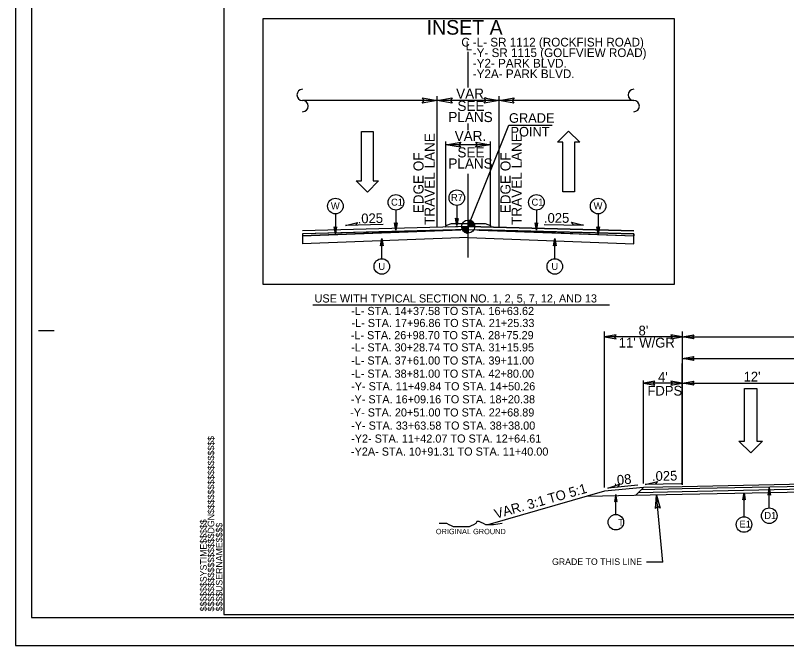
# Model space of a CAD drawing. Extents: x 958711 to 962106, y 831169 to 840840.
# Drawn here: x 958711 to 959329, y 839740 to 840245 of the extents above; entities that cross this region are included whole.
import ezdxf

# ---------------------------------------------------------------- set-up
doc = ezdxf.new("R2010")
doc.units = 0
for name, color, linetype in [('Old_Level_1', 7, 'Continuous'), ('Old_Level_11', 7, 'Continuous'), ('Old_Level_21', 7, 'Continuous'), ('Old_Level_3', 7, 'Continuous'), ('Prop Dimension Text', 7, 'Continuous'), ('Prop Lane Arrow CELL', 7, 'Continuous'), ('Prop Shade Light', 7, 'Continuous'), ('Sheet Plot Border Inside CELL', 7, 'Continuous'), ('Sheet Plot Border Outside CELL', 7, 'Continuous'), ('Sheet Typical CELL', 7, 'Continuous'), ('Typical ID Circle CELL', 7, 'Continuous'), ('Typical Terminator CELL', 7, 'Continuous'), ('Typical Text ID Circle CELL', 7, 'Continuous')]:
    doc.layers.add(name, color=color, linetype=linetype)

# ---------------------------------------------------------------- blocks, each defined once
blk = doc.blocks.new('Lane Arrow Through')
at = {"layer": 'Prop Lane Arrow CELL'}
for p, q in [((-3.15, 1.6), (-3.15, 3.1)), ((-3.15, 3.1), (0, 0)), ((-17.15, 1.6), (-3.15, 1.6)), ((-17.15, -1.7), (-17.15, 1.6)), ((0, 0), (-3.15, -3.2)), ((-3.15, -1.7), (-17.15, -1.7)), ((-3.15, -3.2), (-3.15, -1.7))]:
    blk.add_line(p, q, dxfattribs=at)

msp = doc.modelspace()

# ---------------------------------------------------------------- linework, layer by layer
at = {"layer": 'Old_Level_1'}
for p, q in [((959073.64, 840186.86), (959073.64, 840215.42)), ((959048.89, 840176.42), (958940.89, 840176.42)), ((959048.89, 840075.29), (959048.89, 840179.81)), ((959098.39, 840176.42), (959048.89, 840176.42)), ((959098.39, 840075.19), (959098.39, 840179.81)), ((959206.39, 840176.42), (959098.39, 840176.42)), ((959073.64, 840152.65), (959073.64, 840157.95)), ((959073.64, 840075.42), (959106.21, 840156.58)), ((959106.21, 840156.58), (959141.04, 840156.58)), ((959055.64, 840076.78), (959055.64, 840143.49)), ((959091.64, 840141.06), (959055.64, 840141.06)), ((959091.64, 840076.5), (959091.64, 840143.49)), ((959073.64, 840050.62), (959073.64, 840117.56)), ((959005.51, 840077), (958975.3, 840076.39)), ((959073.64, 840075.42), (959073.64, 840080.68)), ((959134.56, 840077.2), (959166.16, 840076.57)), ((959073.64, 840075.42), (958940.89, 840072.1)), ((959073.64, 840072.99), (958940.89, 840069.67)), ((959073.64, 840072.99), (958940.89, 840068.06)), ((959067.77, 840072.84), (959067.69, 840072.77)), ((959068.38, 840075.42), (959073.64, 840075.42)), ((959070.7, 840072.92), (959070.67, 840072.88)), ((959073.63, 840070.16), (959073.64, 840075.42)), ((959073.64, 840075.42), (959073.63, 840070.16)), ((959073.64, 840075.42), (959206.39, 840072.1)), ((959078.9, 840075.42), (959073.64, 840075.42)), ((959206.39, 840072.1), (959073.64, 840075.42)), ((959073.64, 840075.42), (959073.64, 840075.42)), ((959073.64, 840072.99), (959206.39, 840069.67)), ((959073.64, 840072.99), (959206.39, 840068.06)), ((959076.58, 840072.92), (959076.62, 840072.88)), ((959079.52, 840072.84), (959079.59, 840072.77)), ((959082.45, 840072.77), (959082.56, 840072.66)), ((958940.89, 840068.06), (958940.89, 840061.73)), ((959073.64, 840066.66), (958940.89, 840061.73)), ((959073.64, 840066.66), (959206.39, 840061.73)), ((959206.39, 840061.73), (959206.39, 840068.06)), ((958949.15, 840012.73), (959186.84, 840012.73)), ((959182.94, 839866.5), (959182.94, 839991.38)), ((959245.26, 839991.38), (959245.26, 839868.62)), ((959245.26, 839987.02), (959182.94, 839987.02)), ((959245.26, 839987.02), (959743.82, 839987.02)), ((959245.26, 839969.63), (959494.54, 839969.63)), ((959245.26, 839868.72), (959245.26, 839965.64)), ((959214.1, 839869.49), (959214.1, 839951.98)), ((959245.26, 839949.88), (959214.1, 839949.88)), ((959245.26, 839949.88), (959354.32, 839949.88)), ((959209.5, 839868.26), (959185.46, 839865.87)), ((959245.26, 839866.93), (959214.1, 839866.3)), ((959244.23, 839869.35), (959215.55, 839868.77)), ((959494.54, 839871.97), (959245.26, 839866.93)), ((959363.95, 839867.6), (959245.26, 839865.2)), ((959245.26, 839860.69), (959168.39, 839859.13)), ((959214.1, 839866.3), (959207.73, 839859.93)), ((959245.26, 839862.95), (959210.04, 839862.23)), ((959245.26, 839865.2), (959212.34, 839864.53)), ((959363.95, 839865.35), (959245.26, 839862.95)), ((959363.95, 839863.09), (959245.26, 839860.69)), ((959229.76, 839806.6), (959224.68, 839860.27)), ((959229.76, 839806.6), (959216.54, 839806.6))]:
    msp.add_line(p, q, dxfattribs=at)
for points in [[(958909.25, 840242.2), (959238.69, 840242.2), (959238.69, 840028.89), (958909.25, 840028.89)], [(959036.96, 840178.48), (959048.89, 840176.42), (959036.9, 840174.3), (959038.42, 840176.42)], [(959060.82, 840174.37), (959048.89, 840176.42), (959060.89, 840178.54), (959059.36, 840176.42)], [(959086.46, 840178.48), (959098.39, 840176.42), (959086.4, 840174.3), (959087.92, 840176.42)], [(959110.32, 840174.37), (959098.39, 840176.42), (959110.39, 840178.54), (959108.86, 840176.42)], [(959067.57, 840139.01), (959055.64, 840141.06), (959067.64, 840143.18), (959066.11, 840141.06)], [(959079.71, 840143.12), (959091.64, 840141.06), (959079.65, 840138.94), (959081.17, 840141.06)]]:
    msp.add_lwpolyline(points, close=True, dxfattribs=at)
for points in [[(959073.69, 840080.68), (959073.69, 840080.68), (959073.69, 840075.42)], [(959073.79, 840080.68), (959073.79, 840075.42)], [(959073.9, 840080.67), (959073.9, 840075.42)], [(959074, 840080.67), (959074, 840075.42)], [(959074.11, 840080.66), (959074.11, 840075.42)], [(959074.21, 840080.65), (959074.21, 840075.42)], [(959074.32, 840080.64), (959074.32, 840075.42)], [(959074.43, 840080.63), (959074.43, 840075.42)], [(959074.53, 840080.61), (959074.53, 840075.42)], [(959074.64, 840080.59), (959074.64, 840075.42)], [(959074.74, 840080.57), (959074.74, 840075.42)], [(959074.85, 840080.54), (959074.85, 840075.42)], [(959074.95, 840080.52), (959074.95, 840075.42)], [(959075.06, 840080.49), (959075.06, 840075.42)], [(959075.16, 840080.46), (959075.16, 840075.42)], [(959075.27, 840080.43), (959075.27, 840075.42)], [(959075.37, 840080.39), (959075.37, 840075.42)], [(959075.48, 840080.36), (959075.48, 840075.42)], [(959075.58, 840080.31), (959075.58, 840075.42)], [(959075.69, 840080.26), (959075.69, 840075.42)], [(959075.79, 840080.22), (959075.79, 840075.42)], [(959075.9, 840080.17), (959075.9, 840075.42)], [(959076, 840080.12), (959076, 840075.42)], [(959076.11, 840080.07), (959076.11, 840075.42)], [(959076.21, 840080.01), (959076.21, 840075.42)], [(959076.32, 840079.95), (959076.32, 840075.42)], [(959076.42, 840079.89), (959076.42, 840075.42)], [(959076.53, 840079.82), (959076.53, 840075.42)], [(959076.64, 840079.75), (959076.64, 840075.42)], [(959076.74, 840079.67), (959076.74, 840075.42)], [(959076.85, 840079.6), (959076.85, 840075.42)], [(959076.95, 840079.52), (959076.95, 840075.42)], [(959077.06, 840079.42), (959077.06, 840075.42)], [(959077.16, 840079.33), (959077.16, 840075.42)], [(959077.27, 840079.23), (959077.27, 840075.42)], [(959077.37, 840079.13), (959077.37, 840075.42)], [(959077.48, 840079.02), (959077.48, 840075.42)], [(959077.58, 840078.91), (959077.58, 840075.42)], [(959077.69, 840078.78), (959077.69, 840075.42)], [(959077.79, 840078.65), (959077.79, 840075.42)], [(959077.9, 840078.51), (959077.9, 840075.42)], [(959078, 840078.36), (959078, 840075.42)], [(959078.11, 840078.19), (959078.11, 840075.42)], [(959078.21, 840078.02), (959078.21, 840075.42)], [(959078.32, 840077.83), (959078.32, 840075.42)], [(959078.42, 840077.61), (959078.42, 840075.42)], [(959078.53, 840077.36), (959078.53, 840075.42)], [(959078.64, 840077.07), (959078.64, 840075.42)], [(959068.4, 840075.42), (959068.4, 840074.85)], [(959068.51, 840075.42), (959068.51, 840074.23)], [(959068.61, 840075.42), (959068.61, 840073.86)], [(959068.72, 840075.42), (959068.72, 840073.54)], [(959068.82, 840075.42), (959068.82, 840073.29)], [(959068.93, 840075.42), (959068.93, 840073.07)], [(959069.03, 840075.42), (959069.03, 840072.87)], [(959069.14, 840075.42), (959069.14, 840072.69)], [(959069.24, 840075.42), (959069.24, 840072.52)], [(959069.35, 840075.42), (959069.35, 840072.37)], [(959069.45, 840075.42), (959069.45, 840072.23)], [(959069.56, 840075.42), (959069.56, 840072.1)], [(959069.67, 840075.42), (959069.67, 840071.97)], [(959069.77, 840075.42), (959069.77, 840071.86)], [(959069.88, 840075.42), (959069.88, 840071.74)], [(959069.98, 840075.42), (959069.98, 840071.63)], [(959070.09, 840075.42), (959070.09, 840071.54)], [(959070.19, 840075.42), (959070.19, 840071.45)], [(959070.3, 840075.42), (959070.3, 840071.35)], [(959070.4, 840075.42), (959070.4, 840071.27)], [(959070.51, 840075.42), (959070.51, 840071.19)], [(959070.61, 840075.42), (959070.61, 840071.12)], [(959070.72, 840075.42), (959070.72, 840071.05)], [(959070.82, 840075.42), (959070.82, 840070.98)], [(959070.93, 840075.42), (959070.93, 840070.91)], [(959071.03, 840075.42), (959071.03, 840070.85)], [(959071.14, 840075.42), (959071.14, 840070.79)], [(959071.24, 840075.42), (959071.24, 840070.73)], [(959071.35, 840075.42), (959071.35, 840070.69)], [(959071.45, 840075.42), (959071.45, 840070.64)], [(959071.56, 840075.42), (959071.56, 840070.59)], [(959071.67, 840075.42), (959071.67, 840070.55)], [(959071.77, 840075.42), (959071.77, 840070.5)], [(959071.88, 840075.42), (959071.88, 840070.46)], [(959071.98, 840075.42), (959071.98, 840070.43)], [(959072.09, 840075.42), (959072.09, 840070.39)], [(959072.19, 840075.42), (959072.19, 840070.37)], [(959072.3, 840075.42), (959072.3, 840070.34)], [(959072.4, 840075.42), (959072.4, 840070.31)], [(959072.51, 840075.42), (959072.51, 840070.29)], [(959072.61, 840075.42), (959072.61, 840070.27)], [(959072.72, 840075.42), (959072.72, 840070.24)], [(959072.82, 840075.42), (959072.82, 840070.23)], [(959072.93, 840075.42), (959072.93, 840070.21)], [(959073.03, 840075.42), (959073.03, 840070.19)], [(959073.14, 840075.42), (959073.14, 840070.18)], [(959073.24, 840075.42), (959073.24, 840070.17)], [(959073.35, 840075.42), (959073.35, 840070.17)], [(959073.45, 840075.42), (959073.45, 840070.16)], [(959073.56, 840075.42), (959073.56, 840070.16), (959073.56, 840070.16)], [(959078.74, 840076.71), (959078.74, 840075.42)], [(959078.85, 840076.17), (959078.85, 840075.42)], [(959182.94, 839863.3), (959089.46, 839836.54)], [(959214.1, 839866.3), (959182.94, 839863.3)]]:
    msp.add_lwpolyline(points, dxfattribs=at)
msp.add_circle((959073.64, 840075.42), 5.26, dxfattribs=at)
for centre, radius, start, end in [((958940.89, 840180.92), 4.5, 90, 270), ((959206.39, 840180.92), 4.5, 90, 270), ((958940.89, 840171.92), 4.5, 270, 90), ((959206.39, 840171.92), 4.5, 270, 90), ((959073.64, 840075.42), 5.26, 359.99048, 89.99048), ((959073.64, 840075.42), 5.26, 179.99048, 269.99048)]:
    msp.add_arc(centre, radius, start, end, dxfattribs=at)
at = {"layer": 'Old_Level_11'}
for p, q in [((958975.3, 840076.39), (958985.05, 840078.82)), ((958985.05, 840078.82), (958983.32, 840076.55)), ((959158.16, 840076.73), (959156.42, 840078.99)), ((959156.42, 840078.99), (959166.16, 840076.57)), ((958983.32, 840076.55), (958975.3, 840076.39)), ((959166.16, 840076.57), (959158.16, 840076.73)), ((959185.46, 839865.87), (959194.99, 839869.06)), ((959194.99, 839869.06), (959193.43, 839866.66)), ((959215.55, 839868.77), (959225.3, 839871.2)), ((959223.57, 839868.93), (959215.55, 839868.77)), ((959225.3, 839871.2), (959223.57, 839868.93)), ((959193.43, 839866.66), (959185.46, 839865.87))]:
    msp.add_line(p, q, dxfattribs=at)
msp.add_lwpolyline([(959223.86, 839849.58), (959224.68, 839860.27), (959227.55, 839849.87), (959225.56, 839851.03)], close=True, dxfattribs=at)
at = {"layer": 'Old_Level_21'}
msp.add_lwpolyline([(959100.99, 839837.42), (959093.9, 839836.54), (959092.12, 839836.54), (959089.46, 839836.54), (959087.68, 839836.54), (959085.91, 839837.42), (959084.14, 839838.32), (959082.37, 839839.2), (959080.59, 839839.2), (959079.69, 839837.42), (959077.93, 839836.54), (959076.16, 839835.64), (959074.39, 839834.77), (959072.61, 839834.77), (959070.84, 839834.77), (959069.06, 839834.77), (959067.29, 839834.77), (959065.51, 839834.77), (959063.75, 839834.77), (959061.97, 839834.77), (959060.2, 839835.64), (959058.43, 839836.54), (959056.66, 839837.42), (959053.99, 839837.42), (959052.22, 839837.42), (959050.44, 839837.42)], dxfattribs=at)
at = {"layer": 'Old_Level_3'}
for p, q in [((959055.64, 840076.41), (959060.16, 840077.95)), ((959060.16, 840077.95), (959087.14, 840077.9)), ((959055.64, 840074.97), (959055.64, 840076.41)), ((959073.64, 840075.42), (959057.65, 840075.01)), ((959089.61, 840075.01), (959073.64, 840075.42))]:
    msp.add_line(p, q, dxfattribs=at)
msp.add_lwpolyline([(959055.64, 840074.97), (959055.64, 840076.41), (959060.16, 840077.95), (959087.14, 840077.9), (959091.64, 840076.36), (959091.64, 840074.97), (959073.64, 840075.42)], close=True, dxfattribs=at)
at = {"layer": 'Prop Lane Arrow CELL'}
for p, q in [((958988.25, 840112), (958988.25, 840151.69)), ((958988.25, 840151.69), (958997.61, 840151.69)), ((958997.61, 840151.69), (958997.61, 840112)), ((959145.21, 840142.94), (959154, 840151.87)), ((959154, 840151.87), (959163.07, 840142.94)), ((959149.46, 840142.94), (959145.21, 840142.94)), ((959149.46, 840103.25), (959149.46, 840142.94)), ((959163.07, 840142.94), (959158.82, 840142.94)), ((959158.82, 840142.94), (959158.82, 840103.25)), ((958993.07, 840103.07), (958984, 840112)), ((958984, 840112), (958988.25, 840112)), ((959001.86, 840112), (958993.07, 840103.07)), ((958997.61, 840112), (959001.86, 840112)), ((959158.82, 840103.25), (959149.46, 840103.25))]:
    msp.add_line(p, q, dxfattribs=at)
at = {"layer": 'Prop Shade Light'}
for p, q in [((959067.77, 840072.84), (958940.89, 840069.67)), ((958940.89, 840068.06), (959067.69, 840072.77)), ((959067.69, 840072.77), (959067.77, 840072.84)), ((959206.39, 840069.67), (959082.45, 840072.77)), ((959082.45, 840072.77), (959082.56, 840072.66)), ((959082.56, 840072.66), (959206.39, 840068.06)), ((958940.89, 840069.67), (958940.89, 840068.06)), ((958940.89, 840069.67), (958940.89, 840068.06)), ((959206.39, 840069.67), (959206.39, 840068.06)), ((959206.39, 840068.06), (959206.39, 840069.67))]:
    msp.add_line(p, q, dxfattribs=at)
at = {"layer": 'Sheet Plot Border Inside CELL'}
msp.add_lwpolyline([(960390.3, 840817.27), (958723.8, 840817.27), (958723.8, 839762.17), (960390.3, 839762.17)], close=True, dxfattribs=at)
at = {"layer": 'Sheet Plot Border Outside CELL'}
msp.add_lwpolyline([(960394.8, 840839.72), (958710.8, 840839.72), (958710.8, 839739.72), (960394.8, 839739.72)], close=True, dxfattribs=at)
at = {"layer": 'Sheet Typical CELL'}
for p, q in [((958729.3, 839992.22), (958741.8, 839992.22)), ((958877.8, 839764.72), (958877.8, 839764.72)), ((958877.8, 839764.72), (958877.8, 839764.72)), ((958877.8, 839764.72), (958877.8, 839764.72)), ((958877.8, 839764.72), (958877.8, 839764.72)), ((958877.8, 839764.72), (958877.8, 839764.72)), ((958877.8, 839764.72), (958877.8, 839764.72))]:
    msp.add_line(p, q, dxfattribs=at)
msp.add_lwpolyline([(960377.8, 840814.72), (958877.8, 840814.72), (958877.8, 839764.72), (960377.8, 839764.72)], close=True, dxfattribs=at)
msp.add_lwpolyline([(958915.3, 839764.72), (958915.3, 839764.72)], dxfattribs=at)
at = {"layer": 'Typical ID Circle CELL'}
for p, q in [((959064.52, 840092.34), (959064.52, 840076.25)), ((958967.26, 840085.62), (958967.26, 840069.53)), ((959015.74, 840088.64), (959015.74, 840072.55)), ((959128.33, 840088.64), (959128.33, 840072.55)), ((959177.8, 840085.62), (959177.8, 840069.53)), ((959004.43, 840049.69), (959004.43, 840065.78)), ((959143.09, 840049.69), (959143.09, 840065.78)), ((959192.03, 839844.79), (959192.03, 839860.88)), ((959294.71, 839842.93), (959294.71, 839862.2)), ((959314.96, 839849.95), (959314.96, 839866.04))]:
    msp.add_line(p, q, dxfattribs=at)
for centre in [(959064.52, 840098.56), (958967.26, 840091.85), (959015.74, 840094.86), (959128.33, 840094.86), (959177.8, 840091.85), (959004.43, 840043.47), (959143.09, 840043.47), (959314.96, 839843.73), (959192.03, 839838.57), (959294.71, 839836.71)]:
    msp.add_circle(centre, 6.23, dxfattribs=at)
at = {"layer": 'Typical Terminator CELL'}
for points in [[(959016.73, 840078.31), (959015.74, 840072.55), (959014.71, 840078.34), (959015.74, 840077.61)], [(959065.51, 840082.02), (959064.52, 840076.25), (959063.49, 840082.05), (959064.52, 840081.31)], [(959129.32, 840078.31), (959128.33, 840072.55), (959127.3, 840078.34), (959128.33, 840077.61)], [(958968.25, 840075.3), (958967.26, 840069.53), (958966.23, 840075.33), (958967.26, 840074.59)], [(959178.79, 840075.3), (959177.8, 840069.53), (959176.77, 840075.33), (959177.8, 840074.59)], [(959003.44, 840060.01), (959004.43, 840065.78), (959005.45, 840059.98), (959004.43, 840060.72)], [(959142.1, 840060.01), (959143.09, 840065.78), (959144.11, 840059.98), (959143.09, 840060.72)], [(959192.16, 839988.61), (959182.94, 839987.02), (959192.21, 839985.39), (959191.04, 839987.02)], [(959236.04, 839985.44), (959245.26, 839987.02), (959235.99, 839988.66), (959237.17, 839987.02)], [(959254.48, 839985.44), (959245.26, 839987.02), (959254.53, 839988.66), (959253.36, 839987.02)], [(959254.48, 839968.04), (959245.26, 839969.63), (959254.53, 839971.27), (959253.36, 839969.63)], [(959223.32, 839951.47), (959214.1, 839949.88), (959223.37, 839948.24), (959222.2, 839949.88)], [(959236.04, 839948.29), (959245.26, 839949.88), (959235.99, 839951.52), (959237.17, 839949.88)], [(959254.48, 839948.29), (959245.26, 839949.88), (959254.53, 839951.52), (959253.36, 839949.88)], [(959193.02, 839855.12), (959192.03, 839860.88), (959191.01, 839855.09), (959192.03, 839855.82)], [(959293.72, 839856.43), (959294.71, 839862.2), (959295.73, 839856.4), (959294.71, 839857.14)], [(959313.97, 839860.28), (959314.96, 839866.04), (959315.98, 839860.25), (959314.96, 839860.98)]]:
    msp.add_lwpolyline(points, close=True, dxfattribs=at)

# ---------------------------------------------------------------- block references
at = {"layer": 'Old_Level_1', "xscale": 3, "yscale": 3, "rotation": -90.00000000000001}
msp.add_blockref('Lane Arrow Through', (959300.16, 839894.12), dxfattribs=at)

# ---------------------------------------------------------------- texts
at = {"layer": 'Old_Level_1'}
for s, height, p in [('INSET A', 11.716, (959040.33, 840229.2)), ('VAR.', 8.1, (959064.03, 840177.9)), ('SEE', 8.1, (959065.03, 840168.08)), ('PLANS', 8.1, (959057.78, 840159.17)), ('GRADE', 7.672, (959106.37, 840158.6)), ('VAR.', 8.1, (959062.85, 840143.97)), ('POINT', 7.672, (959107.56, 840147.61)), ('SEE', 8.1, (959065.03, 840130.84)), ('PLANS', 8.1, (959057.78, 840121.93)), ('USE WITH TYPICAL SECTION NO. 1, 2, 5, 7, 12, AND 13', 6.5088, (958950.52, 840014.61)), ('-L- STA. 14+37.58 TO STA. 16+63.62', 6.5088, (958979.85, 840004.56)), ('-L- STA. 17+96.86 TO STA. 21+25.33', 6.5088, (958980.14, 839994.93)), ('-L- STA. 26+98.70 TO STA. 28+75.29', 6.5088, (958979.55, 839985.17)), ("8'", 7.801, (959210.21, 839988.21)), ('-L- STA. 30+28.74 TO STA. 31+15.95', 6.5088, (958979.85, 839975.4)), ('-L- STA. 37+61.00 TO STA. 39+11.00', 6.5088, (958979.85, 839964.87)), ('-L- STA. 38+81.00 TO STA. 42+80.00', 6.5088, (958979.85, 839954.34)), ("4'", 7.801, (959225.82, 839950.98)), ('-Y- STA. 11+49.84 TO STA. 14+50.26', 6.5088, (958979.85, 839944.21)), ('FDPS', 7.801, (959217.35, 839940.02)), ('-Y- STA. 16+09.16 TO STA. 18+20.38', 6.5088, (958979.68, 839933.8)), ('-Y- STA. 20+51.00 TO STA. 22+68.89', 6.5088, (958979.12, 839923.27)), ('-Y- STA. 33+63.58 TO STA. 38+38.00', 6.5088, (958979.85, 839912.73)), ('-Y2- STA. 11+42.07 TO STA. 12+64.61', 6.5088, (958979.85, 839902.32)), ('-Y2A- STA. 10+91.31 TO STA. 11+40.00', 6.5088, (958979.72, 839891.91)), ('GRADE TO THIS LINE', 5.2473, (959140.85, 839804.31))]:
    msp.add_text(s, height=height, dxfattribs=at).set_placement(p)
for s, height, rotation, p in [('TRAVEL LANE', 8.1, 90, (959046.79, 840076.8)), ('TRAVEL LANE', 8.1, 90, (959116.53, 840076.8)), ('EDGE OF', 8.1, 90, (959037.88, 840086.09)), ('EDGE OF', 8.1, 90, (959107.62, 840086.09)), (' .08', 7.801, 5.67585, (959187.47, 839867.79)), ('VAR. 3:1 TO 5:1', 7.8009, 15.97524, (959095.92, 839841.23))]:
    msp.add_text(s, height=height, rotation=rotation, dxfattribs=at).set_placement(p)
at = {"layer": 'Old_Level_21'}
msp.add_text('ORIGINAL GROUND', height=4.2722, dxfattribs=at).set_placement((959047.74, 839828.98))
at = {"layer": 'Old_Level_3'}
msp.add_text("11' W/GR", height=7.801, dxfattribs=at).set_placement((959194.32, 839978.54))
at = {"layer": 'Prop Dimension Text'}
for s, height, rotation, p in [('C', 6.99, 0, (959068.16, 840219.69)), ('-L- SR 1112 (ROCKFISH ROAD)', 6.9907, 0, (959077.35, 840219.7)), ('L', 6.99, 0, (959071.59, 840216.75)), ('-Y- SR 1115 (GOLFVIEW ROAD)', 6.9907, 0, (959077.35, 840211.25)), ('-Y2- PARK BLVD.', 6.9907, 0, (959077.35, 840202.81)), ('-Y2A- PARK BLVD.', 6.9907, 0, (959077.35, 840194.36)), ('.025', 7.801, 1.18394, (958985.16, 840077.97)), ('.025', 7.801, 360, (959134.37, 840078.45)), ("12'", 7.801, 0, (959294.39, 839951.26)), ('.025', 7.801, 1.18394, (959221.03, 839871.58))]:
    msp.add_text(s, height=height, rotation=rotation, dxfattribs=at).set_placement(p)
at = {"layer": 'Sheet Typical CELL'}
for s, p in [('$$$$$$$$$$$$$$$$DGN$$$$$$$$$$$$$$$$', (958870.15, 839767.08)), ('$$$$$$SYSTIME$$$$$', (958864.1, 839767.08)), ('$$$$USERNAME$$$$', (958876.73, 839767.09))]:
    msp.add_text(s, height=5.25, rotation=90, dxfattribs=at).set_placement(p)
at = {"layer": 'Typical Text ID Circle CELL'}
for s, height, p in [('C1', 5.572, (959011.83, 840092.23)), ('R7', 5.572, (959059.89, 840095.93)), ('C1', 5.572, (959124.42, 840092.23)), ('W', 5.57, (958963.64, 840089.22)), ('W', 5.57, (959174.18, 840089.22)), ('U', 5.57, (959001.73, 840040.72)), ('U', 5.57, (959140.38, 840040.72)), ('D1', 5.572, (959311.06, 839841.18)), ('E1', 5.572, (959291.12, 839834.25))]:
    msp.add_text(s, height=height, dxfattribs=at).set_placement(p)
msp.add_text('T', height=5.57, rotation=360, dxfattribs=at).set_placement((959193.9, 839835.55))

doc.saveas('drawing.dxf')
